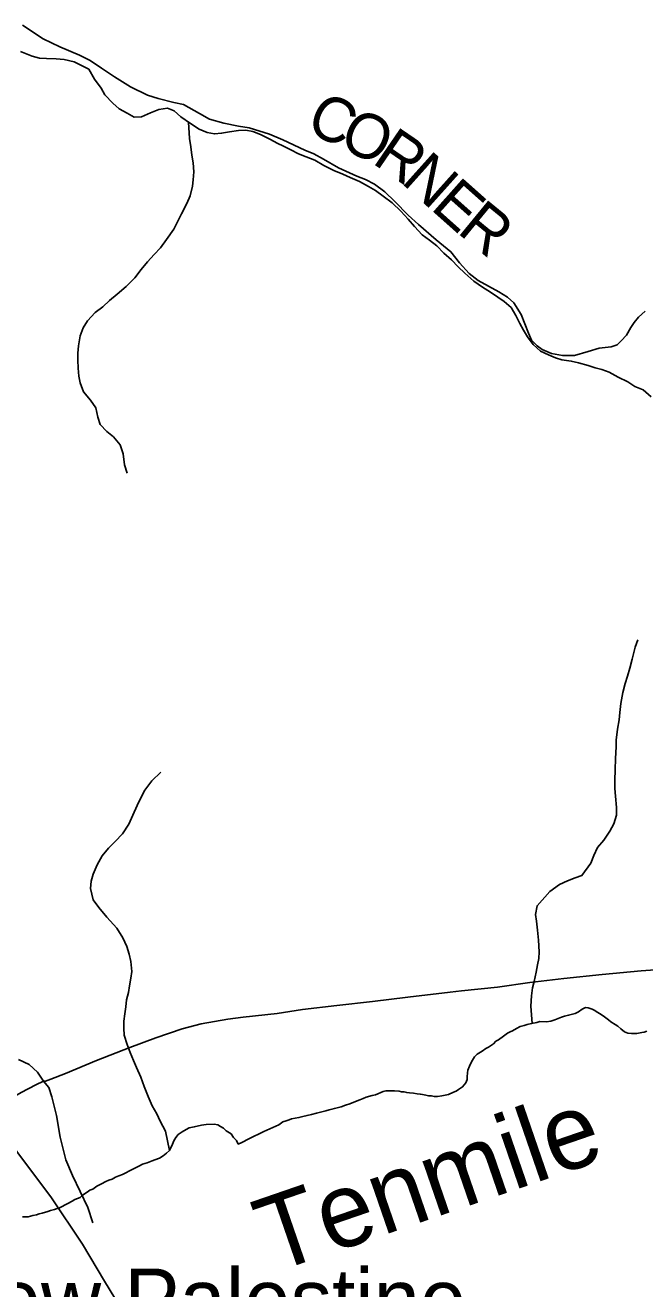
# Model space of a CAD drawing. Extents: x 1310247 to 1664935, y 235267 to 584339.
# Drawn here: x 1456467 to 1460622, y 371649 to 380129 of the extents above; entities that cross this region are included whole.
import ezdxf

# ---------------------------------------------------------------- set-up
doc = ezdxf.new("R2010")
doc.units = 0
for name, color, linetype in [('GM_X_County_Road', 7, 'Continuous'), ('GM_X_County_Road_Text', 7, 'Continuous'), ('GM_X_Minor_River', 7, 'Continuous'), ('GM_X_Minor_River_Text', 7, 'Continuous'), ('GM_X_State_Route', 7, 'Continuous'), ('GM_X_Unincorporated_Text', 7, 'Continuous'), ('GM_X_US_Route', 7, 'Continuous')]:
    doc.layers.add(name, color=color, linetype=linetype)

msp = doc.modelspace()

# ---------------------------------------------------------------- linework, layer by layer
at = {"layer": 'GM_X_County_Road'}
for points in [[(1456449.5, 380129.4), (1456587.6, 380037.9), (1456699.7, 379985), (1456831.5, 379929.4), (1456902.3, 379891.8), (1456979.4, 379840.6), (1457064.6, 379782.3), (1457173.1, 379716.9), (1457287, 379661.3), (1457357.8, 379638.9), (1457462.7, 379612), (1457528.2, 379596.6), (1457636.5, 379537.5), (1457702.1, 379499), (1457798.5, 379472.9), (1457897.6, 379451.5), (1457969.4, 379440.7), (1458104.8, 379397.7), (1458193.5, 379360), (1458343, 379292), (1458403.2, 379265.7), (1458467.9, 379230.9), (1458568.6, 379172.8), (1458690.3, 379116.1), (1458749.4, 379094.6), (1458808.6, 379063), (1458878.6, 379012.1), (1458946.7, 378945.8), (1459034.2, 378854.8), (1459104.5, 378791.5), (1459223.5, 378689.8), (1459321.7, 378609.1), (1459380.3, 378535.8), (1459443.8, 378463.7), (1459503.7, 378417.3), (1459573.3, 378378.2), (1459644.2, 378340.3), (1459701.6, 378304.9), (1459743.1, 378267), (1459792, 378187.6), (1459841.1, 378063.3), (1459861.6, 378016.6), (1459900.8, 377978.7), (1459934, 377952.1), (1459996.4, 377925.8), (1460069.9, 377913.3), (1460150.3, 377913.3), (1460241.8, 377939.6), (1460316.7, 377961.8), (1460395.7, 377971.5), (1460436.3, 377983.8), (1460464.6, 378011.2), (1460500.4, 378049.4), (1460528.2, 378100.1), (1460550.1, 378133.4), (1460579.4, 378169.6), (1460625.1, 378211.3)], [(1456420.6, 373187.5), (1456492.6, 373155.3), (1456548.8, 373103.5), (1456588.4, 373041.9), (1456624.2, 373000), (1456644.9, 372937.9), (1456675.9, 372810.8), (1456701, 372665.9), (1456739.5, 372513.6), (1456783.8, 372408.7), (1456887.3, 372194.3), (1456921.3, 372092.3)]]:
    msp.add_lwpolyline(points, dxfattribs=at)
at = {"layer": 'GM_X_Minor_River'}
for points in [[(1456435.7, 379952.8), (1456513.5, 379921.3), (1456561.4, 379908.4), (1456609.6, 379905.5), (1456673.8, 379904.4), (1456727.9, 379899.5), (1456793.9, 379884.2), (1456839.7, 379861.3), (1456893.4, 379834.3), (1456932.4, 379767.3), (1456975.6, 379708.3), (1457000.9, 379661.7), (1457054.2, 379606.5), (1457097.7, 379567.6), (1457149.4, 379538.6), (1457197.1, 379513.6), (1457247.3, 379514.8), (1457306, 379541.8), (1457362.6, 379565), (1457421, 379574), (1457464.8, 379555.1), (1457510.3, 379514.2), (1457575.8, 379470.8), (1457633.3, 379431.7), (1457687.2, 379408.6), (1457735.2, 379399.8), (1457783.4, 379404.9), (1457835.8, 379414.1), (1457896.2, 379423), (1457946.4, 379424.2), (1457994.4, 379417.3), (1458044.3, 379396.4), (1458111.9, 379363), (1458155.7, 379338.2), (1458199.5, 379317.3), (1458247.3, 379292.4), (1458299, 379267.4), (1458350.9, 379246.4), (1458408.7, 379223.3), (1458470.3, 379188), (1458536, 379154.8), (1458597.8, 379129.6), (1458645.6, 379108.6), (1458709.4, 379081.4), (1458769, 379046.2), (1458816.8, 379019.3), (1458866.3, 378982.3), (1458927.8, 378937), (1458985.1, 378881.8), (1459034.4, 378828.7), (1459077.7, 378779.7), (1459128.9, 378722.6), (1459178.5, 378687.6), (1459228, 378648.5), (1459273.4, 378599.5), (1459326.8, 378554.4), (1459370.2, 378507.5), (1459415.7, 378466.5), (1459475, 378411.2), (1459534.5, 378372), (1459588.1, 378336.9)], [(1457562.4, 379479.7), (1457568, 379368.5), (1457577.2, 379314.2), (1457584.2, 379257.8), (1457593.4, 379205.4), (1457598.4, 379145.1), (1457593.5, 379092.9), (1457588.8, 379048.8), (1457573.6, 378984.8), (1457550.7, 378933), (1457515.4, 378863.3), (1457490.4, 378813.6), (1457463.5, 378761.8), (1457414.1, 378690.4), (1457375, 378634.8), (1457332.1, 378591.4), (1457287.1, 378542), (1457244.1, 378490.5), (1457203, 378435), (1457143.8, 378375.8), (1457082.7, 378324.6), (1457031.8, 378281.3), (1456987, 378239.9), (1456936.1, 378200.6), (1456885, 378145.3), (1456856.1, 378097.6), (1456835.2, 378045.8), (1456824, 377977.7), (1456819.1, 377927.5), (1456820.3, 377881.3), (1456821.4, 377827.1), (1456826.6, 377774.8), (1456835.8, 377728.4), (1456856.9, 377669.8), (1456904.1, 377612.7), (1456939.4, 377561.9), (1456954.4, 377499.3), (1456969.7, 377450.9), (1457015, 377401.9), (1457058.6, 377367), (1457103.9, 377314), (1457122.9, 377253.4), (1457133.7, 377178.9), (1457150.8, 377122.3)], [(1459588.1, 378336.9), (1459635.8, 378304), (1459679.4, 378275.1), (1459726.9, 378234.1), (1459756.1, 378181.3), (1459783.3, 378128.7), (1459808.7, 378082), (1459836, 378037.3), (1459873.3, 377986.5), (1459922.7, 377941.4), (1459976.5, 377916.4), (1460022.3, 377897.5), (1460066.3, 377884.7), (1460128.4, 377875.6), (1460178.3, 377862.6), (1460242.3, 377845.5), (1460288.2, 377830.6), (1460334.2, 377819.7), (1460384.1, 377800.8), (1460443.7, 377767.6), (1460507.4, 377736.4), (1460555.1, 377705.4), (1460610.9, 377682.3), (1460664.3, 377635.2)], [(1459866.1, 373429.9), (1459858.7, 373545.8), (1459861.9, 373616), (1459868.8, 373668.1), (1459879.6, 373712.1), (1459892.7, 373774.2), (1459903.5, 373822.2), (1459912.3, 373866.2), (1459913, 373910.4), (1459908.3, 373988.8), (1459903.4, 374055.2), (1459896.4, 374115.6), (1459889.1, 374159.9), (1459900.2, 374219.9), (1459984.1, 374314.9), (1460051.1, 374361.9), (1460103.7, 374387.1), (1460154.2, 374406.3), (1460200.7, 374423.6), (1460260.3, 374504.9), (1460279.2, 374556.8), (1460304.2, 374610.6), (1460347.2, 374660), (1460388.3, 374719.6), (1460415.3, 374769.3), (1460432.3, 374827.3), (1460433.2, 374879.5), (1460426.5, 374955.9), (1460421.3, 375006.2), (1460420.2, 375062.5), (1460423.4, 375132.7), (1460426.7, 375207), (1460430, 375285.3), (1460430.8, 375331.5), (1460440.1, 375405.6), (1460449.1, 375467.7), (1460454, 375515.8), (1460461, 375578), (1460474.3, 375650), (1460491.4, 375712), (1460506.2, 375760), (1460521.2, 375813.9), (1460536.3, 375873.9), (1460557.7, 375955.9), (1460574.6, 376003.8)], [(1457433.5, 372576), (1457407.6, 372707), (1457372.6, 372773.9), (1457349.4, 372822.5), (1457318.2, 372877.3), (1457291.1, 372940), (1457264.1, 373006.8), (1457241.1, 373069.4), (1457214.1, 373134.2), (1457192.8, 373180.8), (1457169.6, 373235.4), (1457150.4, 373288), (1457131.4, 373350.5), (1457128.2, 373398.8), (1457129, 373445), (1457133.9, 373495.1), (1457140.7, 373541.2), (1457145.5, 373587.3), (1457158.3, 373637.3), (1457165.1, 373681.4), (1457176, 373733.4), (1457182.8, 373779.5), (1457175.9, 373845.9), (1457164.7, 373894.3), (1457147.5, 373946.8), (1457120.3, 374003.5), (1457081.3, 374068.5), (1457014.3, 374142), (1456961.2, 374207.2), (1456921.9, 374260.1), (1456905.1, 374334.7), (1456910, 374384.9), (1456922.8, 374430.8), (1456950, 374494.6), (1456983.1, 374554.3), (1457026.1, 374605.8), (1457071, 374651.2), (1457118.1, 374702.6), (1457161.3, 374768.1), (1457188.4, 374827.9), (1457217.6, 374891.6), (1457244.6, 374947.4), (1457269.5, 374995.2), (1457314.8, 375058.7), (1457376, 375115.8)], [(1460636.7, 373377.5), (1460618.6, 373371.8), (1460602.5, 373370.1), (1460568.2, 373362.6), (1460552.2, 373362.9), (1460532.1, 373361.3), (1460508, 373363.7), (1460486.1, 373374.1), (1460462.4, 373394.6), (1460440.6, 373411.1), (1460422.7, 373423.4), (1460394.9, 373440), (1460379.1, 373454.3), (1460351.3, 373474.9), (1460323.5, 373493.5), (1460303.7, 373505.9), (1460287.8, 373516.2), (1460269.9, 373526.5), (1460241.9, 373535.1), (1460223.9, 373537.4), (1460201.6, 373525.7), (1460177.2, 373508.1), (1460155, 373496.4), (1460110.6, 373485.1), (1460084.4, 373479.6), (1460064.2, 373471.9), (1460042, 373462.2), (1460017.7, 373454.6), (1459991.5, 373445), (1459963.3, 373441.5), (1459917.2, 373442.3), (1459899, 373436.6), (1459862.8, 373429.2), (1459832.5, 373423.7), (1459812.3, 373416), (1459786.1, 373408.5), (1459761.8, 373394.8), (1459735.5, 373381.2), (1459719.3, 373373.5), (1459701.1, 373363.8), (1459674.6, 373344.1), (1459640.1, 373320.6), (1459623.9, 373310.9), (1459607.5, 373293.1), (1459573, 373271.6), (1459556.8, 373261.8), (1459530.4, 373244.2), (1459497.9, 373222.7), (1459479.6, 373204.9), (1459458.9, 373171.1), (1459446.4, 373143.3), (1459435.9, 373115.3), (1459433.6, 373097.3), (1459431.2, 373071.2), (1459430.9, 373053.1), (1459422.5, 373031.2), (1459399.9, 373003.5), (1459373.5, 372985.8), (1459357.3, 372976.1), (1459339.1, 372968.4), (1459304.7, 372952.9), (1459260.4, 372943.6), (1459232.2, 372940.1), (1459210.2, 372940.5), (1459192.1, 372942.8), (1459172.1, 372943.2), (1459154.1, 372947.5), (1459132.1, 372951.9), (1459116.1, 372956.2), (1459096, 372956.6), (1459070, 372961), (1459043.9, 372963.5), (1459025.9, 372965.8), (1459007.9, 372970.2), (1458989.8, 372970.5), (1458973.9, 372974.8), (1458943.8, 372977.3), (1458913.7, 372977.8), (1458885.6, 372978.3), (1458867.4, 372972.6), (1458814.9, 372951.5), (1458792.7, 372945.8), (1458752.4, 372934.5), (1458732.2, 372926.8), (1458709.9, 372917.1), (1458681.6, 372905.6)], [(1458681.6, 372905.6), (1458643.2, 372890.2), (1458615, 372880.6), (1458584.7, 372871.1), (1458540.3, 372859.8), (1458524.2, 372854.1), (1458506.1, 372850.4), (1458483.9, 372842.8), (1458419.4, 372827.8), (1458387.1, 372818.3), (1458356.9, 372812.8), (1458328.7, 372805.3), (1458302.4, 372797.7), (1458252.1, 372788.6), (1458235.9, 372782.8), (1458215.8, 372777.2), (1458193.6, 372769.5), (1458167.1, 372749.9), (1458066, 372703.5), (1457966.8, 372655), (1457920.2, 372629.7), (1457896, 372620.1), (1457884.3, 372644.4), (1457862.6, 372664.8), (1457846.9, 372689.2), (1457815.2, 372709.9), (1457797.4, 372726.2), (1457777.5, 372738.6), (1457759.6, 372749), (1457733.6, 372753.5), (1457681.4, 372752.4), (1457649.2, 372746.9), (1457600.8, 372735.7), (1457566.6, 372728.3), (1457546.3, 372718.6), (1457520, 372703), (1457493.5, 372683.4), (1457477.2, 372663.6), (1457462.7, 372641.7), (1457454.3, 372619.8), (1457433.5, 372576), (1457415.2, 372560.2), (1457392.8, 372540.5), (1457368.4, 372524.9), (1457336.2, 372515.4), (1457318, 372507.7), (1457283.6, 372494.2), (1457253.3, 372484.7), (1457233.1, 372475), (1457202.7, 372457.5), (1457166.3, 372440), (1457141.9, 372426.4), (1457119.7, 372416.8), (1457095.5, 372407.1), (1457073.2, 372397.5), (1457048.9, 372383.9), (1457026.7, 372378.2), (1457006.5, 372368.5), (1456978.1, 372353), (1456947.7, 372337.4), (1456919.3, 372317.8), (1456901.1, 372310.1), (1456882.8, 372296.4), (1456850.4, 372276.9), (1456836.1, 372261), (1456799.7, 372247.6), (1456781.4, 372235.9), (1456753.1, 372220.3), (1456696.4, 372193.2), (1456680.2, 372187.5), (1456662.1, 372181.8), (1456635.9, 372174.2), (1456617.7, 372166.5), (1456581.4, 372157.1), (1456561.2, 372151.4), (1456543.1, 372145.7), (1456518.9, 372140.1), (1456486.6, 372132.6), (1456468.5, 372130.9), (1456448.5, 372131.3)]]:
    msp.add_lwpolyline(points, dxfattribs=at)
at = {"layer": 'GM_X_State_Route'}
for points in [[(1456638.3, 373056.3), (1456735.8, 373094.8), (1456945, 373180.2), (1457167.6, 373267.4), (1457342, 373333.4), (1457519.7, 373392.6), (1457647.2, 373427.3), (1457825.6, 373458), (1457928.3, 373472.7), (1458155.5, 373497.3), (1458325.7, 373522.3), (1458556, 373550.2), (1458796.3, 373577.1), (1459032.2, 373606.1), (1459317.2, 373638.6), (1459393.2, 373649.7), (1459633.6, 373674.3), (1459850.5, 373705.6), (1460078.5, 373731.3), (1460336.7, 373758.2), (1460598.3, 373783.9), (1460849.8, 373801.8)], [(1456234.4, 372836.4), (1456339, 372907.2), (1456439.1, 372966.2), (1456538.9, 373017), (1456588.4, 373041.9), (1456602.9, 373042.3), (1456638.3, 373056.3)]]:
    msp.add_lwpolyline(points, dxfattribs=at)
at = {"layer": 'GM_X_US_Route'}
msp.add_lwpolyline([(1455695.1, 373546.6), (1455695.9, 373545.4), (1455912, 373260.6), (1456098.2, 373017.6), (1456234.4, 372836.4), (1456415.7, 372563.5), (1456639.1, 372266.6), (1456850.8, 371947.8), (1456999.2, 371700.4), (1457136.7, 371472.3)], dxfattribs=at)

# ---------------------------------------------------------------- texts
at = {"layer": 'GM_X_County_Road_Text'}
for s, rotation, p in [('C', 334.09299, (1458336.7, 379426.2)), ('O', 333.98396, (1458558.2, 379318.6)), ('R', 325.61712, (1458785.5, 379208.7)), ('N', 318.15955, (1458980.7, 379075.9)), ('E', 318.3223, (1459178.1, 378899.2)), ('R', 320.65752, (1459355.9, 378741.3))]:
    msp.add_text(s, height=300, rotation=rotation, dxfattribs=at).set_placement(p)
at = {"layer": 'GM_X_Minor_River_Text'}
msp.add_text('Tenmile', height=500.01, rotation=19.00598, dxfattribs=at).set_placement((1458123.5, 371751))
at = {"layer": 'GM_X_Unincorporated_Text'}
msp.add_text('New Palestine', height=417, rotation=0.00001, dxfattribs=at).set_placement((1455859.9, 371367.3))

doc.saveas('drawing.dxf')
